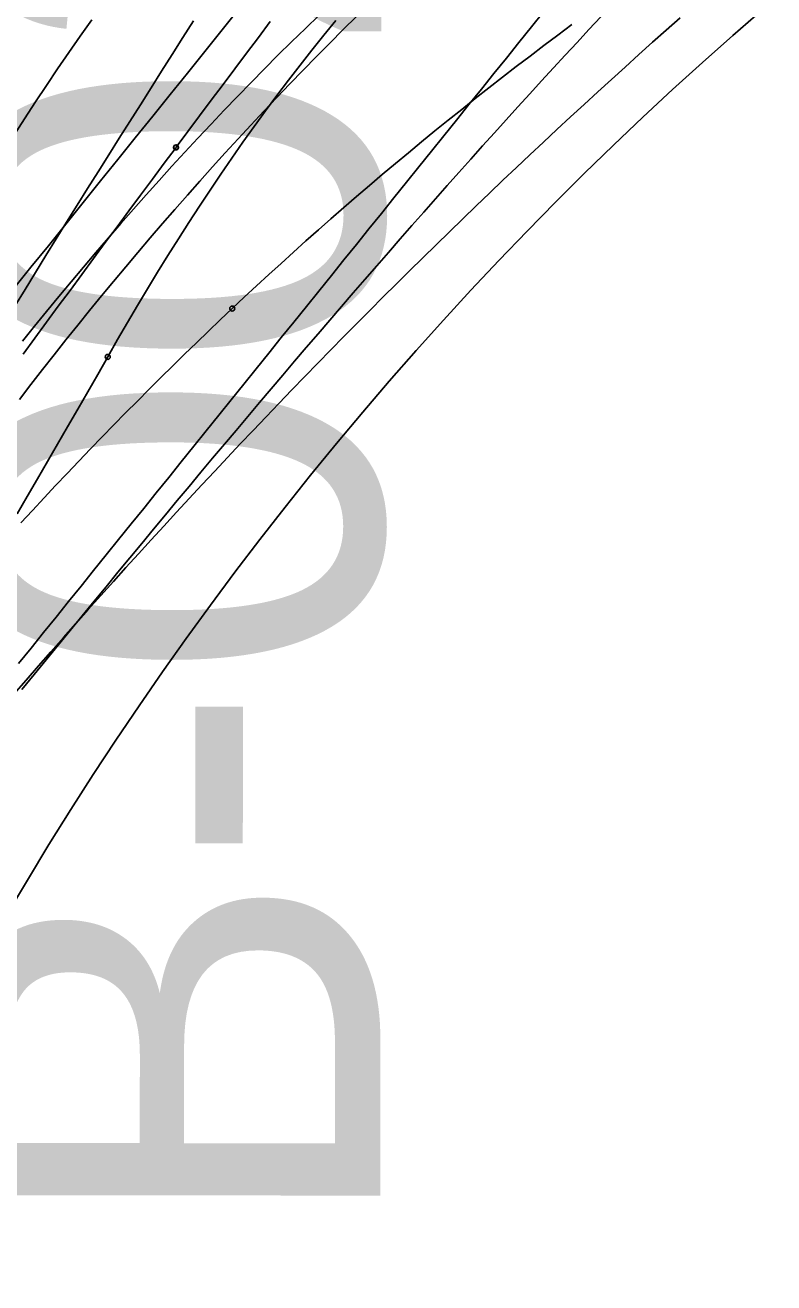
# Model space of a CAD drawing. Extents: x -14 to 1565148, y -25 to 642856.
# Drawn here: x 1564918.42 to 1564930.94, y 636464.92 to 636485.96 of the extents above; entities that cross this region are included whole.
import ezdxf

# ---------------------------------------------------------------- set-up
doc = ezdxf.new("R2010")
doc.units = 0
for name, color, linetype in [('DR_P_Headwall', 7, 'Continuous'), ('MT_P_Drums', 7, 'Continuous'), ('PM_P_Edge_Line', 7, 'Continuous'), ('PV_X_COP', 7, 'Continuous'), ('TR_Turning_Path25', 7, 'Continuous'), ('TR_Turning_Path27', 7, 'Continuous'), ('VG_P_Text', 7, 'Continuous')]:
    doc.layers.add(name, color=color, linetype=linetype)

msp = doc.modelspace()

# ---------------------------------------------------------------- linework, layer by layer
at = {"layer": 'DR_P_Headwall'}
for points in [[(1564921.233, 636486.028), (1564921.055, 636485.748), (1564920.878, 636485.467), (1564920.701, 636485.186), (1564920.523, 636484.906), (1564920.346, 636484.625), (1564920.169, 636484.345), (1564919.992, 636484.065), (1564919.815, 636483.784), (1564919.638, 636483.504), (1564919.462, 636483.224), (1564919.286, 636482.943), (1564919.111, 636482.662), (1564918.937, 636482.381), (1564918.763, 636482.1), (1564918.59, 636481.818), (1564918.417, 636481.536), (1564918.245, 636481.254)], [(1564923.962, 636486.103), (1564923.737, 636485.88), (1564923.513, 636485.656), (1564923.289, 636485.43), (1564923.068, 636485.203), (1564922.847, 636484.975), (1564922.628, 636484.746), (1564922.41, 636484.516), (1564922.194, 636484.284), (1564921.979, 636484.052), (1564921.765, 636483.819), (1564921.552, 636483.584), (1564921.341, 636483.348), (1564921.131, 636483.112), (1564920.922, 636482.874), (1564920.714, 636482.635), (1564920.508, 636482.395), (1564920.303, 636482.155), (1564920.099, 636481.913), (1564919.896, 636481.67), (1564919.695, 636481.426), (1564919.495, 636481.182), (1564919.296, 636480.936), (1564919.098, 636480.689), (1564918.902, 636480.442), (1564918.707, 636480.193), (1564918.513, 636479.944), (1564918.32, 636479.694)]]:
    msp.add_lwpolyline(points, dxfattribs=at)
msp.add_arc((1565064.481, 636392.413), 174.958, 144.06801, 148.15621, dxfattribs=at)
at = {"layer": 'MT_P_Drums'}
for points in [[(1564920.941, 636483.912), (1564921.138, 636484.176), (1564921.335, 636484.439), (1564921.531, 636484.701), (1564921.728, 636484.964), (1564921.925, 636485.227), (1564922.123, 636485.489), (1564922.32, 636485.751), (1564922.517, 636486.014)], [(1564921.882, 636481.215), (1564922.084, 636481.405), (1564922.287, 636481.594), (1564922.492, 636481.783), (1564922.698, 636481.971), (1564922.905, 636482.158), (1564923.113, 636482.345), (1564923.323, 636482.532), (1564923.534, 636482.718), (1564923.747, 636482.903), (1564923.961, 636483.088), (1564924.176, 636483.273), (1564924.393, 636483.456), (1564924.611, 636483.64), (1564924.83, 636483.822), (1564925.051, 636484.004), (1564925.273, 636484.186), (1564925.496, 636484.367), (1564925.721, 636484.547), (1564925.948, 636484.727), (1564926.175, 636484.906), (1564926.405, 636485.084), (1564926.635, 636485.262), (1564926.866, 636485.439), (1564927.098, 636485.615), (1564927.331, 636485.79), (1564927.566, 636485.964)], [(1564918.382, 636480.453), (1564918.578, 636480.719), (1564918.775, 636480.986), (1564918.971, 636481.252), (1564919.168, 636481.518), (1564919.364, 636481.784), (1564919.561, 636482.051), (1564919.758, 636482.317), (1564919.955, 636482.583), (1564920.152, 636482.849), (1564920.349, 636483.114), (1564920.546, 636483.38), (1564920.744, 636483.646), (1564920.941, 636483.911)], [(1564918.347, 636477.629), (1564918.54, 636477.838), (1564918.733, 636478.046), (1564918.927, 636478.253), (1564919.121, 636478.458), (1564919.315, 636478.662), (1564919.51, 636478.866), (1564919.705, 636479.068), (1564919.901, 636479.269), (1564920.097, 636479.469), (1564920.294, 636479.668), (1564920.491, 636479.865), (1564920.688, 636480.062), (1564920.886, 636480.257), (1564921.084, 636480.451), (1564921.283, 636480.644), (1564921.482, 636480.835), (1564921.682, 636481.026), (1564921.882, 636481.215)]]:
    msp.add_lwpolyline(points, dxfattribs=at)
for centre in [(1564920.941, 636483.911), (1564920.941, 636483.912), (1564921.882, 636481.215), (1564921.882, 636481.215)]:
    msp.add_circle(centre, 0.0417, dxfattribs=at)
at = {"layer": 'PM_P_Edge_Line'}
msp.add_lwpolyline([(1564923.336, 636486.125), (1564923.105, 636485.902), (1564922.875, 636485.677), (1564922.647, 636485.451), (1564922.421, 636485.223), (1564922.196, 636484.994), (1564921.972, 636484.764), (1564921.749, 636484.533), (1564921.528, 636484.3), (1564921.309, 636484.066), (1564921.09, 636483.831), (1564920.873, 636483.594), (1564920.658, 636483.357), (1564920.443, 636483.118), (1564920.231, 636482.878), (1564920.019, 636482.637), (1564919.809, 636482.395), (1564919.599, 636482.151), (1564919.392, 636481.907), (1564919.185, 636481.661), (1564918.98, 636481.415), (1564918.776, 636481.167), (1564918.573, 636480.918), (1564918.371, 636480.668)], dxfattribs=at)
msp.add_arc((1565082.945, 636369.665), 203.534, 141.93819, 152.59116, dxfattribs=at)
at = {"layer": 'PV_X_COP'}
msp.add_arc((1564969.87, 636440.711), 60, 77.60512, 161.78375, dxfattribs=at)
at = {"layer": 'TR_Turning_Path25'}
for points in [[(1564917.03, 636482.108), (1564917.196, 636482.397), (1564917.363, 636482.686), (1564917.532, 636482.973), (1564917.703, 636483.259), (1564917.876, 636483.544), (1564918.051, 636483.827), (1564918.229, 636484.109), (1564918.408, 636484.39), (1564918.59, 636484.67), (1564918.774, 636484.948), (1564918.96, 636485.224), (1564919.149, 636485.499), (1564919.34, 636485.772), (1564919.533, 636486.044)], [(1564918.228, 636474.763), (1564918.434, 636475.001), (1564918.642, 636475.238), (1564918.849, 636475.474), (1564919.057, 636475.71), (1564919.265, 636475.946), (1564919.474, 636476.18), (1564919.684, 636476.415), (1564919.893, 636476.648), (1564920.104, 636476.881), (1564920.314, 636477.113), (1564920.526, 636477.345), (1564920.737, 636477.576), (1564920.949, 636477.807), (1564921.162, 636478.037), (1564921.375, 636478.266), (1564921.588, 636478.495), (1564921.802, 636478.723), (1564922.017, 636478.95), (1564922.232, 636479.177), (1564922.447, 636479.403), (1564922.663, 636479.628), (1564922.88, 636479.853), (1564923.097, 636480.077), (1564923.314, 636480.301), (1564923.532, 636480.524), (1564923.751, 636480.746), (1564923.969, 636480.967), (1564924.189, 636481.188), (1564924.409, 636481.408), (1564924.629, 636481.628), (1564924.85, 636481.847), (1564925.072, 636482.065), (1564925.294, 636482.283), (1564925.516, 636482.499), (1564925.739, 636482.716), (1564925.962, 636482.931), (1564926.186, 636483.146), (1564926.411, 636483.36), (1564926.636, 636483.573), (1564926.861, 636483.786), (1564927.088, 636483.998), (1564927.314, 636484.209), (1564927.541, 636484.42), (1564927.769, 636484.63), (1564927.997, 636484.839), (1564928.226, 636485.048), (1564928.455, 636485.255), (1564928.684, 636485.462), (1564928.915, 636485.669), (1564929.145, 636485.874), (1564929.377, 636486.079)], [(1564919.799, 636480.406), (1564919.964, 636480.696), (1564920.129, 636480.98), (1564920.296, 636481.264), (1564920.464, 636481.545), (1564920.634, 636481.825), (1564920.806, 636482.103), (1564920.98, 636482.379), (1564921.155, 636482.654), (1564921.333, 636482.926), (1564921.512, 636483.197), (1564921.693, 636483.465), (1564921.876, 636483.732), (1564922.061, 636483.997), (1564922.248, 636484.259), (1564922.437, 636484.52), (1564922.628, 636484.778), (1564922.821, 636485.034), (1564923.016, 636485.287), (1564923.214, 636485.538), (1564923.413, 636485.787), (1564923.615, 636486.033)], [(1564918.283, 636477.782), (1564918.453, 636478.073), (1564918.622, 636478.364), (1564918.791, 636478.655), (1564918.96, 636478.947), (1564919.128, 636479.238), (1564919.296, 636479.53), (1564919.464, 636479.822), (1564919.632, 636480.114), (1564919.799, 636480.407)]]:
    msp.add_lwpolyline(points, dxfattribs=at)
for centre in [(1564919.799, 636480.407), (1564919.799, 636480.406)]:
    msp.add_circle(centre, 0.0417, dxfattribs=at)
at = {"layer": 'TR_Turning_Path27'}
for points in [[(1564918.305, 636475.275), (1564918.515, 636475.535), (1564918.724, 636475.794), (1564918.934, 636476.054), (1564919.143, 636476.314), (1564919.353, 636476.573), (1564919.562, 636476.833), (1564919.771, 636477.093), (1564919.981, 636477.352), (1564920.19, 636477.612), (1564920.4, 636477.872), (1564920.609, 636478.131), (1564920.819, 636478.391), (1564921.028, 636478.651), (1564921.238, 636478.91), (1564921.447, 636479.17), (1564921.656, 636479.43), (1564921.866, 636479.69), (1564922.075, 636479.949), (1564922.284, 636480.209), (1564922.494, 636480.469), (1564922.703, 636480.729), (1564922.912, 636480.988), (1564923.122, 636481.248), (1564923.331, 636481.508), (1564923.54, 636481.768), (1564923.75, 636482.028), (1564923.959, 636482.287), (1564924.168, 636482.547), (1564924.377, 636482.807), (1564924.587, 636483.067), (1564924.796, 636483.327), (1564925.005, 636483.587), (1564925.214, 636483.847), (1564925.423, 636484.106), (1564925.633, 636484.366), (1564925.842, 636484.626), (1564926.051, 636484.886), (1564926.26, 636485.146), (1564926.469, 636485.406), (1564926.678, 636485.666), (1564926.888, 636485.926), (1564927.097, 636486.186)], [(1564918.363, 636474.844), (1564918.565, 636475.092), (1564918.767, 636475.338), (1564918.968, 636475.585), (1564919.169, 636475.83), (1564919.37, 636476.075), (1564919.57, 636476.319), (1564919.77, 636476.562), (1564919.97, 636476.804), (1564920.169, 636477.046), (1564920.368, 636477.286), (1564920.567, 636477.526), (1564920.765, 636477.765), (1564920.963, 636478.003), (1564921.16, 636478.24), (1564921.357, 636478.476), (1564921.554, 636478.711), (1564921.75, 636478.945), (1564921.946, 636479.177), (1564922.141, 636479.409), (1564922.337, 636479.641), (1564922.533, 636479.873), (1564922.729, 636480.103), (1564922.925, 636480.334), (1564923.121, 636480.563), (1564923.317, 636480.793), (1564923.514, 636481.021), (1564923.71, 636481.249), (1564923.906, 636481.476), (1564924.102, 636481.703), (1564924.299, 636481.929), (1564924.495, 636482.155), (1564924.692, 636482.379), (1564924.889, 636482.603), (1564925.085, 636482.827), (1564925.282, 636483.05), (1564925.479, 636483.272), (1564925.676, 636483.493), (1564925.873, 636483.714), (1564926.071, 636483.934), (1564926.268, 636484.153), (1564926.465, 636484.372), (1564926.663, 636484.59), (1564926.861, 636484.807), (1564927.058, 636485.023), (1564927.256, 636485.239), (1564927.454, 636485.454), (1564927.653, 636485.668), (1564927.851, 636485.882), (1564928.049, 636486.094)]]:
    msp.add_lwpolyline(points, dxfattribs=at)
msp.add_arc((1558241.035, 641864.874), 8577.009, 321.0086852, 321.4051906, dxfattribs=at)

# ---------------------------------------------------------------- texts
at = {"layer": 'VG_P_Text'}
msp.add_text('B-002', height=7, rotation=89.94, dxfattribs=at).set_placement((1564924.357, 636465.608))

doc.saveas('drawing.dxf')
